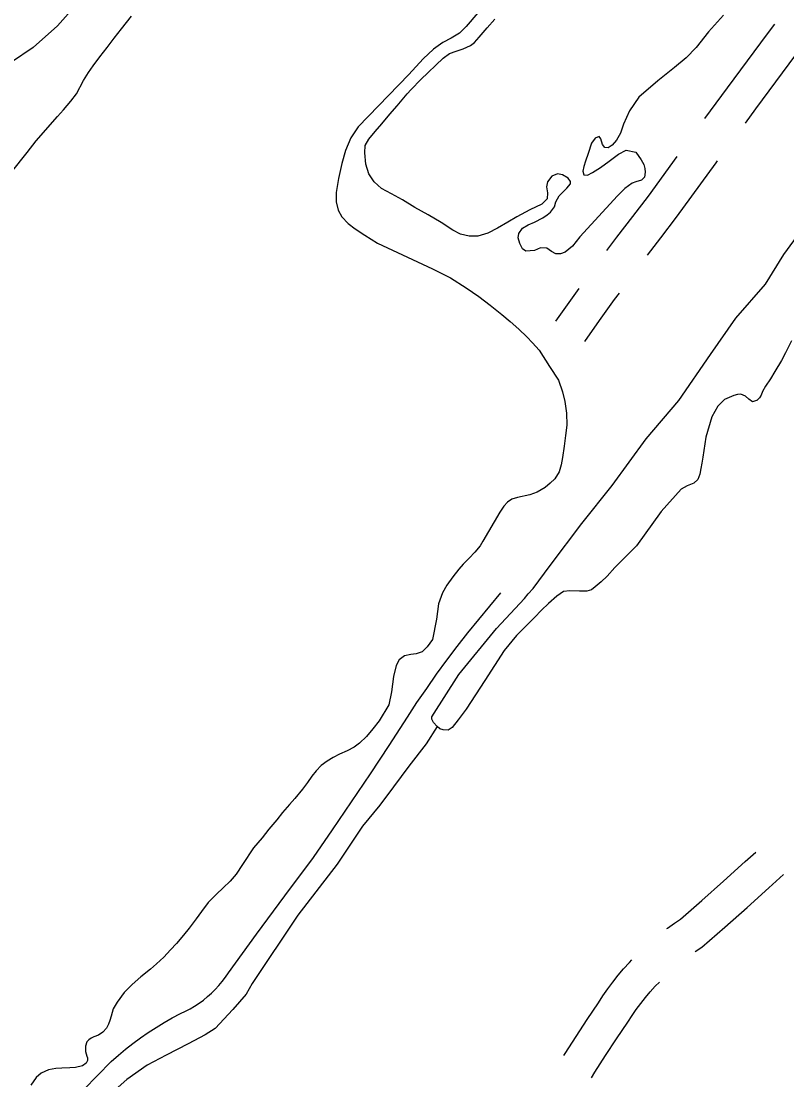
# Model space of a CAD drawing. Extents: x 3535183 to 3573198, y 534952 to 560562.
# Drawn here: x 3562126 to 3562777, y 553996 to 554897 of the extents above; entities that cross this region are included whole.
import ezdxf

# ---------------------------------------------------------------- set-up
doc = ezdxf.new("R2010")
doc.units = 0
for name, color, linetype in [('V-ROAD-CNTR', 7, 'Continuous'), ('V-SITE-VEGE', 7, 'Continuous'), ('V-TOPO-SHOR', 7, 'Continuous')]:
    doc.layers.add(name, color=color, linetype=linetype)

msp = doc.modelspace()

# ---------------------------------------------------------------- linework, layer by layer
at = {"layer": 'V-ROAD-CNTR'}
for points in [[(3562766.9, 554894.95), (3562760.68, 554886.61), (3562726.66, 554840.69), (3562707.44, 554814.54)], [(3562801.4, 554891.01), (3562784.75, 554868.71), (3562750.8, 554822.88), (3562741.84, 554810.69)], [(3562683.81, 554782.28), (3562659.27, 554748.63), (3562645.93, 554731.3), (3562632.57, 554713.65), (3562624.01, 554702.15)], [(3562718.16, 554778.46), (3562717.02, 554776.91), (3562683.28, 554730.64), (3562669.78, 554713.09), (3562658.51, 554698.21)], [(3562600.41, 554669.85), (3562593.37, 554660.07), (3562580.62, 554642.04)], [(3562634.71, 554666.07), (3562630.57, 554660.42), (3562617.79, 554642.65), (3562605.12, 554624.72)], [(3562178.89, 553988.3), (3562190.67, 554000.12), (3562202.31, 554012.09), (3562208.33, 554017.34), (3562214.49, 554022.43), (3562220.79, 554027.33), (3562227.23, 554032.05), (3562233.81, 554036.59), (3562240.5, 554040.94), (3562247.32, 554045.1), (3562254.25, 554049.07), (3562261.3, 554052.83), (3562265.39, 554054.76), (3562269.39, 554056.87), (3562273.29, 554059.18), (3562277.06, 554061.68), (3562280.71, 554064.35), (3562284.22, 554067.2), (3562287.59, 554070.22), (3562290.81, 554073.4), (3562293.88, 554076.73), (3562296.77, 554080.21), (3562299.49, 554083.82), (3562302.04, 554087.56), (3562326, 554120.31), (3562350.11, 554152.96), (3562374.34, 554185.51), (3562390.74, 554209.19), (3562406.94, 554232.99), (3562422.96, 554256.93), (3562438.77, 554281), (3562454.39, 554305.19), (3562462.51, 554317.45), (3562470.83, 554329.59), (3562479.32, 554341.6), (3562488, 554353.48), (3562496.86, 554365.22), (3562505.9, 554376.83), (3562515.12, 554388.3), (3562524.5, 554399.62), (3562534.07, 554410.8)], [(3562675.21, 554125.1), (3562675.78, 554125.54), (3562681.68, 554129.81), (3562686.78, 554133.26), (3562704.95, 554149.01), (3562723.58, 554165.47), (3562742.06, 554182.1), (3562750.96, 554190.25)], [(3562699.33, 554105.53), (3562705.08, 554109.43), (3562724.7, 554126.43), (3562743.54, 554143.07), (3562762.23, 554159.89), (3562774.63, 554171.25)], [(3562587.64, 554017.07), (3562588.69, 554018.78), (3562597.97, 554033.38), (3562607.44, 554047.86), (3562616.99, 554062.05), (3562620.79, 554067.86), (3562624.95, 554073.83), (3562629.29, 554079.67), (3562633.82, 554085.38), (3562638.51, 554090.95), (3562643.37, 554096.36), (3562645.41, 554098.5)], [(3562611.24, 553998.19), (3562614.12, 554002.85), (3562623.19, 554017.13), (3562632.44, 554031.28), (3562641.99, 554045.47), (3562645.65, 554051.08), (3562649.3, 554056.3), (3562653.09, 554061.4), (3562657.05, 554066.39), (3562661.15, 554071.26), (3562665.4, 554075.99), (3562668.9, 554079.67)]]:
    msp.add_lwpolyline(points, dxfattribs=at)
msp.add_arc((3564947.96, 557462.13), 5230.85, 211.421, 243.78136, dxfattribs=at)
at = {"layer": 'V-SITE-VEGE'}
msp.add_lwpolyline([(3562179.6, 554919.65), (3562156.56, 554893.33), (3562135.84, 554875.03), (3562117.43, 554862.47)], dxfattribs=at)
at = {"layer": 'V-TOPO-SHOR'}
for points in [[(3562524.29, 554916.46), (3562504.48, 554892.99), (3562498.75, 554887.14), (3562491.73, 554882.9), (3562484.63, 554879.19), (3562476.76, 554873.73)], [(3562117.36, 554769.05), (3562130.67, 554785.76), (3562138.47, 554795.71), (3562156.52, 554816.22), (3562161.49, 554822.07), (3562167.84, 554829.28), (3562172.66, 554835.67), (3562178.79, 554847.07), (3562182.77, 554853.61), (3562186.83, 554859.31), (3562192.57, 554866.98), (3562198.69, 554875.11), (3562204.74, 554883.02), (3562211.01, 554890.99), (3562219.58, 554901.71)], [(3562572.73, 554756.48), (3562573.63, 554751.29), (3562573.54, 554746.19), (3562568.87, 554741.56), (3562558.57, 554736.72), (3562547.58, 554730.97), (3562539.88, 554726.35), (3562531.17, 554721.2), (3562522.86, 554717.03), (3562514.47, 554714.4), (3562506.93, 554714.35), (3562499.54, 554716.12), (3562493.08, 554719.42), (3562483.12, 554726.08), (3562471.95, 554732.59), (3562460.85, 554738.95), (3562450.13, 554745.39), (3562441, 554750.37), (3562432.49, 554755.12), (3562426.03, 554760.63), (3562421.71, 554767.43), (3562419.15, 554775.73), (3562418.12, 554785.26), (3562418.52, 554791.58), (3562421.58, 554796.91), (3562426.94, 554803.51), (3562432.6, 554810.12), (3562439.56, 554818.4), (3562445.6, 554825.39), (3562454.32, 554835.57), (3562457.6, 554839.37), (3562465.71, 554847.79), (3562484.74, 554865.94), (3562490.31, 554869.8), (3562495.8, 554871.84), (3562501.98, 554873.88), (3562508.24, 554876.83), (3562511.6, 554879.33), (3562515.65, 554883.89), (3562522.38, 554891.71), (3562528.8, 554899.15)], [(3562723.52, 554902.46), (3562710.68, 554888.41), (3562700.2, 554875.11), (3562691.86, 554866.23), (3562681.93, 554858.11), (3562667.65, 554846.58), (3562651.53, 554832.62), (3562643.57, 554820.99), (3562638.5, 554809.81), (3562635.81, 554802.05), (3562632.36, 554796.12), (3562628.77, 554792.02), (3562625.33, 554789.74), (3562622.51, 554789.9), (3562620.39, 554792.35), (3562619.19, 554797.15), (3562617.75, 554799.21), (3562614.24, 554797.93), (3562611.1, 554793.6), (3562608.17, 554784.85), (3562606.17, 554778.3), (3562604.56, 554773.74), (3562603.86, 554769.85), (3562604.53, 554766.73), (3562607.81, 554766.49), (3562612.01, 554768.61), (3562618.72, 554773.01), (3562626.13, 554778.16), (3562634.23, 554784.15), (3562640.64, 554787.63), (3562648.78, 554785.93), (3562653.41, 554779.52), (3562655.6, 554775.55), (3562656.58, 554772.12), (3562656.95, 554768.84), (3562656.25, 554764.8), (3562653.65, 554762.07), (3562649, 554760.79), (3562645.72, 554759.58), (3562639.46, 554754.88), (3562633.34, 554748.81), (3562601.16, 554713.88), (3562594.96, 554705.97), (3562588.77, 554700.89), (3562584.65, 554699.31), (3562580.77, 554699.32), (3562577.12, 554701.46), (3562573.17, 554704.37), (3562567.68, 554704.54), (3562562.57, 554702.27), (3562555.26, 554701.77), (3562552.44, 554703.68), (3562550.1, 554708.11), (3562548.67, 554713.14), (3562549.37, 554716.79), (3562552.43, 554721.28), (3562557.16, 554724.23), (3562562.65, 554726.42), (3562569.75, 554729.98), (3562573.49, 554732.48), (3562576.16, 554734.98), (3562579.61, 554739.54), (3562580.92, 554743.65), (3562583.75, 554748.75), (3562590.18, 554755.28), (3562593.39, 554758.92), (3562593.32, 554760.9)], [(3562476.76, 554873.73), (3562467.83, 554865.31), (3562455.67, 554852.17), (3562412.48, 554807.37), (3562406.2, 554798.18), (3562401.74, 554787.45), (3562398.58, 554776.26)], [(3562398.58, 554776.26), (3562395.65, 554763.47), (3562393.78, 554751.75), (3562393.75, 554743.6), (3562395.33, 554736.51), (3562398.51, 554730.94), (3562403.97, 554725.28), (3562409.9, 554720.77), (3562418.11, 554715.18), (3562428.98, 554708.44), (3562475.83, 554686.57), (3562491.19, 554678.97), (3562504.42, 554670.55), (3562515.36, 554662.97), (3562524.94, 554655.7), (3562534.73, 554647.82), (3562541.95, 554641.86), (3562549.4, 554635.36), (3562556.08, 554628.71), (3562561.01, 554623.59), (3562566.63, 554617.32), (3562575.49, 554603.58), (3562583.07, 554591.82), (3562586.39, 554582.06), (3562588.5, 554573.6), (3562589.83, 554563.69), (3562590.03, 554553.64), (3562589.01, 554544.73), (3562587.76, 554535.67), (3562586.35, 554526.15), (3562585.27, 554519.75), (3562583.65, 554513.89), (3562579.89, 554507.96), (3562576.07, 554504.17), (3562571.56, 554500.45), (3562565, 554496.44), (3562558.75, 554494.17), (3562548.07, 554492.15), (3562543.42, 554490.57), (3562539.53, 554488.07), (3562536.47, 554484.65), (3562533.1, 554479.56), (3562518.56, 554454.86), (3562516.26, 554450.98), (3562511.9, 554445.5), (3562507.07, 554440.26), (3562502.02, 554435.24), (3562498.12, 554431.14), (3562493.07, 554424.52), (3562488.01, 554417.45), (3562484.33, 554410.82), (3562480.87, 554401.45), (3562479.22, 554388.42), (3562475.73, 554371.05), (3562471.13, 554364.89), (3562467, 554360.78), (3562461.96, 554358.97), (3562457.38, 554358.3), (3562451.89, 554357.18), (3562447.3, 554353.76), (3562444.77, 554348.96), (3562442.68, 554339.82), (3562440.81, 554326.56), (3562438.48, 554315.59), (3562430.49, 554301.88)], [(3562593.32, 554760.9), (3562591.42, 554763.73), (3562586.48, 554766.79), (3562582.14, 554767.42), (3562577.49, 554765.6), (3562573.66, 554760.74), (3562572.73, 554756.48)], [(3562685.63, 554574.58), (3562712.36, 554613.62), (3562733.99, 554644.6), (3562759.23, 554673.49), (3562774.93, 554698.96), (3562788.91, 554717.9)], [(3562781.47, 554625.42), (3562776.35, 554615.28), (3562772.87, 554608.6), (3562767.3, 554599.38), (3562763.58, 554592.93), (3562759.4, 554586.71), (3562756.62, 554582.34), (3562755.68, 554579.11), (3562754.29, 554576.8), (3562751.97, 554574.5), (3562751.74, 554574.5), (3562748.28, 554573.44), (3562744.98, 554575.68), (3562742.22, 554578.22), (3562738.31, 554579.93), (3562735.31, 554579.79), (3562732.38, 554578.87), (3562724.3, 554575.36), (3562718.82, 554569.7), (3562713.72, 554560.8), (3562708.51, 554543.52), (3562705.83, 554526.23), (3562705.2, 554521.23), (3562704.34, 554516.62), (3562703.25, 554511.79), (3562701.54, 554507.26), (3562698.15, 554504.19), (3562692.68, 554501.91), (3562687.52, 554499.16), (3562670.39, 554480.07), (3562649.53, 554450.93), (3562631.09, 554432.39), (3562624.61, 554425.19), (3562619.37, 554420.28), (3562614.35, 554416), (3562611.12, 554413.55), (3562607.04, 554412.18), (3562600.89, 554412.28), (3562592.82, 554412.69), (3562587.2, 554412.02), (3562581.5, 554408.11), (3562574.41, 554401.68), (3562568.62, 554396.01), (3562562.6, 554389.81), (3562555.73, 554383.07), (3562547.4, 554374.72), (3562536.68, 554361.84), (3562520.21, 554336.14), (3562504.37, 554311.98), (3562497.49, 554302.85), (3562492.4, 554296.42), (3562489.16, 554294.04), (3562484.93, 554294.29), (3562482.09, 554295.14), (3562479.64, 554297.15), (3562476.65, 554300.47), (3562475.2, 554303.24), (3562475.13, 554305.39), (3562498.24, 554341.45), (3562530.36, 554380.62), (3562554.05, 554406.06), (3562557.21, 554409.97), (3562561.53, 554414.64), (3562575.82, 554434.27), (3562602.85, 554469.85), (3562628.64, 554502.36), (3562657.69, 554541.85), (3562685.63, 554574.58)], [(3562430.49, 554301.88), (3562424.91, 554295.04), (3562419.48, 554288.66), (3562413.67, 554283.05), (3562409.01, 554279.63), (3562403.06, 554276.53), (3562396.5, 554273.58), (3562391.31, 554270.86), (3562385.97, 554267.67), (3562381, 554263.96), (3562376.64, 554259.48), (3562373.05, 554254.84), (3562369.37, 554249.6), (3562365.09, 554243.75), (3562358.66, 554235.92), (3562354.15, 554230.76), (3562348.11, 554223.85), (3562343.29, 554217.69), (3562336.56, 554209.64), (3562330.75, 554202.5), (3562323.48, 554193.99), (3562314.06, 554179.55), (3562308.7, 554171.34), (3562303.65, 554165.42), (3562297.62, 554159.8), (3562291.81, 554154.49), (3562284.93, 554147.35), (3562279.04, 554139.75), (3562274.6, 554133.52), (3562268.63, 554125.62), (3562263.74, 554119.47), (3562257.77, 554112.4), (3562252.8, 554106.93), (3562246.99, 554100.71), (3562240.72, 554095.02), (3562235.6, 554090.69), (3562227.58, 554084.17), (3562220.17, 554077.64), (3562213.37, 554070.73), (3562207.32, 554062.45), (3562203.95, 554056.82), (3562202.1, 554050.58), (3562201.18, 554046.85), (3562200.02, 554043.66), (3562198.18, 554040.31), (3562195.2, 554036.89), (3562191.31, 554034.39), (3562187.5, 554033.03), (3562185.13, 554031.9), (3562183.07, 554030.46), (3562181.62, 554028.63), (3562180.38, 554025.13), (3562180.44, 554020.49), (3562181.5, 554016.68), (3562182.18, 554015), (3562182.09, 554012.79), (3562181.02, 554010.51), (3562177.66, 554008.23), (3562171.94, 554006.95), (3562167.14, 554006.67), (3562160.29, 554006.46), (3562155.11, 554006.1), (3562148.85, 554004.98), (3562142.75, 554002.03), (3562138.24, 553998.31), (3562133.88, 553991.85)], [(3562479.64, 554297.15), (3562470.29, 554282.34), (3562455.69, 554263.41), (3562442.48, 554245.77), (3562430.98, 554230.05), (3562416.23, 554212.27), (3562394.75, 554179.9), (3562361.23, 554136.43), (3562322.13, 554078.37), (3562317.18, 554069.39), (3562305.76, 554056.28), (3562290.87, 554040.19), (3562282.31, 554034.61), (3562267.76, 554026.97), (3562248.89, 554017.35), (3562232.87, 554009.03), (3562215.61, 553996.63), (3562198.26, 553981.32)]]:
    msp.add_lwpolyline(points, dxfattribs=at)

doc.saveas('drawing.dxf')
